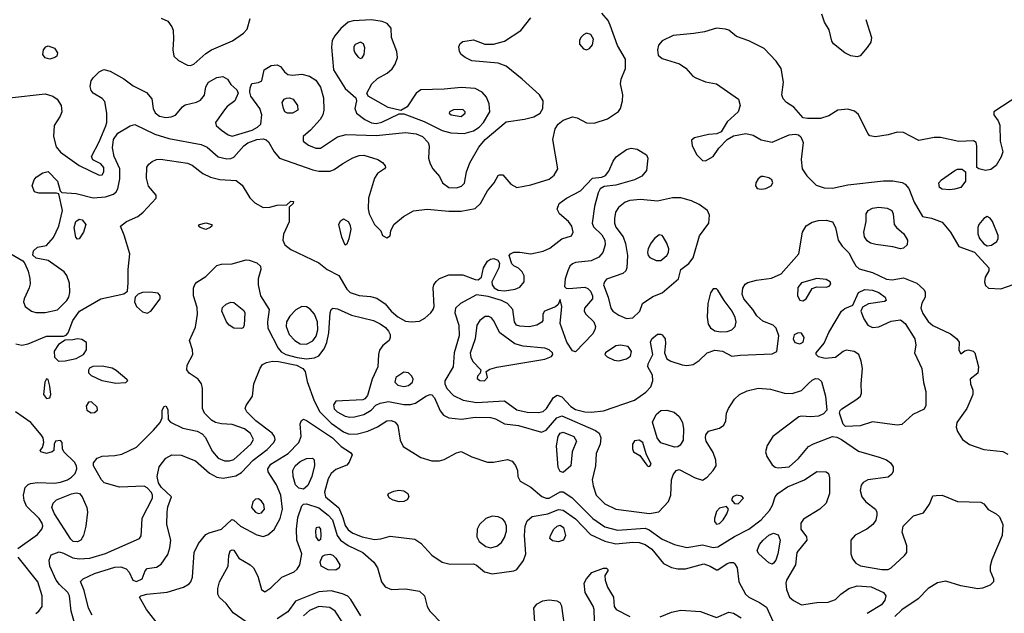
# Model space of a CAD drawing. Extents: x 1173029 to 1307123, y 522559 to 678521.
# Tile 431 of 623: x 1203581 to 1209947, y 612821 to 616660. Entities that reach past the tile are written whole.
import ezdxf

# ---------------------------------------------------------------- set-up
doc = ezdxf.new("R2010")
doc.units = 0

msp = doc.modelspace()

# ---------------------------------------------------------------- linework, layer by layer
at = {"layer": '0CON10XD'}
for points in [[(1203524, 615145), (1203601.2, 615101.2), (1203614.2, 615084.2), (1203635, 615033.3), (1203646.9, 614986.9), (1203647.5, 614952.5), (1203641.5, 614925), (1203608.8, 614855), (1203606.2, 614835), (1203616.7, 614805), (1203657.5, 614775), (1203685, 614767.1), (1203745, 614766.2), (1203825, 614784.6), (1203886.1, 614845), (1203898.7, 614865), (1203905.4, 614895), (1203903.1, 614955), (1203885.3, 615005.3), (1203868.5, 615028.5), (1203765, 615103.3), (1203687.7, 615117.7), (1203666.1, 615136.1), (1203670, 615165), (1203695, 615188.8), (1203755, 615198.6), (1203799, 615251), (1203834.7, 615325), (1203856.8, 615425), (1203833, 615533), (1203818.8, 615538.8), (1203705, 615538.8), (1203676.4, 615546.4), (1203662, 615585), (1203674.2, 615625), (1203688.3, 615641.7), (1203730.3, 615669.7), (1203765, 615678.6), (1203825, 615616), (1203842.5, 615552.5), (1203852.5, 615542.5), (1203945, 615535.4), (1204055, 615507.3), (1204135.2, 615514.8), (1204187.5, 615532.5), (1204204.1, 615545.9), (1204214.7, 615565.3), (1204228.9, 615631.1), (1204228.1, 615695), (1204191.5, 615775), (1204181.8, 615831.8), (1204187.3, 615885), (1204215, 615925.2), (1204295, 615972.7), (1204325, 615981.8), (1204455, 615920.3), (1204545, 615891.6), (1204755, 615853.8), (1204791.9, 615835), (1204863.6, 615773.6), (1204920.8, 615760.8), (1204945, 615761.3), (1204965, 615770), (1205030, 615845), (1205055, 615864.2), (1205115, 615885.2), (1205155, 615889.4), (1205173.8, 615883.8), (1205190.2, 615870.2), (1205225.5, 615805), (1205260.8, 615765), (1205475, 615688.7), (1205515, 615679.4), (1205588.7, 615681.3), (1205615, 615691.5), (1205669.7, 615730.3), (1205735, 615766.5), (1205775, 615781.5), (1205805, 615784.5), (1205895.9, 615755.9), (1205925.9, 615735.9), (1205943.3, 615715), (1205946.7, 615705), (1205940, 615695), (1205895, 615666), (1205874.7, 615635.3), (1205836.8, 615505), (1205834, 615436), (1205839.6, 615405), (1205874.6, 615334.6), (1205916.7, 615295), (1205926.7, 615265), (1205955, 615248.8), (1205975, 615262.5), (1205980, 615295), (1206000, 615335), (1206062.6, 615387.4), (1206127, 615423), (1206214.6, 615435.4), (1206355, 615421.3), (1206435, 615421.9), (1206525, 615438.9), (1206559.5, 615470.5), (1206605, 615552.9), (1206648, 615605), (1206675, 615652.5), (1206683.8, 615656.2), (1206705, 615656.7), (1206755.4, 615595.4), (1206795, 615574.5), (1206885, 615591.1), (1207005, 615627.8), (1207036.2, 615653.8), (1207060, 615695), (1207026.9, 615885), (1207043.3, 615955), (1207063.1, 615985), (1207095, 616009.1), (1207155, 616031.2), (1207185, 616025.4), (1207245, 615993.9), (1207295, 615990.7), (1207382.1, 616017.9), (1207453.3, 616066.7), (1207464.6, 616085.4), (1207478.9, 616135), (1207479.5, 616175), (1207465.5, 616245.5), (1207470.4, 616275), (1207497.8, 616345), (1207498.6, 616405), (1207445, 616494), (1207398.2, 616625), (1207385.7, 616655.7), (1207345, 616701.4)], [(1209050.6, 616660.6), (1209089.2, 616545), (1209084.2, 616515), (1209060.3, 616479.7), (1209015, 616426.7), (1208995, 616418.8), (1208955, 616426.2), (1208915, 616446), (1208843.4, 616503.4), (1208831.3, 616521.3), (1208814.1, 616594.1), (1208784.1, 616644.1), (1208766, 616695)], [(1204495, 616670.8), (1204539.4, 616649.4), (1204564.4, 616614.4), (1204572.1, 616592.1), (1204576.2, 616536.2), (1204570.4, 616465), (1204577.9, 616425), (1204607.1, 616395), (1204665, 616366.2), (1204685, 616363.8)], [(1204685, 616363.8), (1204706.7, 616373.3), (1204785, 616441.8), (1204820, 616465), (1204956.4, 616523.6), (1205027.6, 616572.4), (1205050.6, 616599.4), (1205071.5, 616668.5)], [(1206455, 615923.5), (1206515, 615940.2), (1206552.2, 615965), (1206579.4, 615995), (1206620, 616065), (1206616.6, 616116.6), (1206599.5, 616159.5), (1206571.2, 616191.2), (1206526.2, 616215), (1206435, 616220.8), (1206325, 616210), (1206175, 616205.6), (1206145, 616184.3), (1206085, 616095.6), (1206045, 616073.3), (1205963.1, 616093.1), (1205833.3, 616165), (1205826.2, 616185), (1205857.1, 616245), (1205895, 616278.8), (1205956.9, 616315), (1205988.8, 616341.2), (1206008.5, 616371.5), (1206023.3, 616415), (1206019.6, 616455), (1205985.5, 616545), (1205982.5, 616605), (1205956, 616635), (1205925, 616647.8), (1205855, 616659.2), (1205737.7, 616652.3), (1205705, 616644.6), (1205657.6, 616602.4), (1205617.8, 616555), (1205601.5, 616525), (1205597.6, 616482.4), (1205610.3, 616335), (1205685, 616214.3), (1205754, 616154), (1205758.8, 616135), (1205747.1, 616085), (1205758.1, 616055), (1205812.5, 616015), (1205855, 615993.3), (1205885, 615987.8), (1205922, 615998), (1206035, 616050.8), (1206065, 616051.4), (1206195, 616002.2), (1206312.5, 615942.5), (1206367.7, 615927.7), (1206455, 615923.5)], [(1206405, 615573.3), (1206436.4, 615583.6), (1206456.4, 615603.6), (1206470.6, 615675), (1206490.6, 615735), (1206549.2, 615835), (1206590.8, 615885), (1206725, 615999.1), (1206845, 616017.3), (1206905, 616032.5), (1206946.5, 616055), (1206963.8, 616085), (1206965.4, 616135), (1206942.5, 616175), (1206830.5, 616275), (1206725, 616358.8), (1206675, 616378.2), (1206504.6, 616394.6), (1206460, 616415), (1206435, 616433.8), (1206424, 616455), (1206420, 616485), (1206428.8, 616505), (1206445, 616519.2), (1206515, 616530.6), (1206587.3, 616502.7), (1206645, 616501.5), (1206715, 616521.5), (1206820.4, 616589.6), (1206885, 616672.5)], [(1207245, 616466), (1207265, 616474), (1207285, 616496.7), (1207291.5, 616535), (1207274, 616565), (1207245, 616573.1), (1207225, 616562.9), (1207208.6, 616545), (1207200.8, 616525), (1207200.8, 616500.8), (1207225, 616471.2), (1207245, 616466)], [(1210041.2, 616168.8), (1209878.8, 616065), (1209880, 616045), (1209906.8, 616006.8), (1209916.8, 615976.8), (1209920, 615875), (1209936.2, 615805), (1209925.9, 615774.1), (1209893.6, 615716.4), (1209859.5, 615690.5), (1209825, 615685.4), (1209782.5, 615695), (1209770, 615705), (1209769.2, 615845), (1209763.8, 615865), (1209747.3, 615877.3), (1209653.2, 615873.2), (1209535, 615897.5), (1209493, 615897), (1209395, 615878.1), (1209295, 615930), (1209255, 615933.6), (1209195, 615915.5), (1209115, 615902.5), (1209078.3, 615908.3), (1209064.1, 615924.1), (1209005, 616046.2), (1208977.4, 616067.4), (1208935, 616080.4), (1208870, 616075), (1208811.3, 616038.7), (1208758.3, 616021.7), (1208675, 616020.8), (1208646.1, 616026.1), (1208585, 616094), (1208538.8, 616125), (1208517.1, 616147.1), (1208509.2, 616175), (1208518.9, 616255), (1208503.1, 616345), (1208472, 616392), (1208395, 616473.3), (1208295, 616522.5), (1208215, 616552), (1208165, 616592), (1208145, 616598.8), (1208085, 616604.3), (1208008.8, 616581.2), (1207940.4, 616570.4), (1207805, 616558.2), (1207735, 616523.3), (1207710.4, 616495), (1207705.5, 616465), (1207709.7, 616429.7), (1207735, 616408.1), (1207846, 616375), (1207887.4, 616347.4), (1207933.3, 616295), (1207953.2, 616283.2), (1208015, 616258.6), (1208085, 616244.5), (1208228, 616145), (1208240, 616105), (1208225.8, 616065), (1208155, 615998.6), (1208116.2, 615935), (1208087.6, 615922.4), (1208035, 615917.8), (1207944.3, 615895.7), (1207925, 615880), (1207928, 615845), (1207958, 615785), (1207995, 615750), (1208015, 615748), (1208065, 615776.2), (1208100.4, 615829.6), (1208155, 615886), (1208195, 615908.9), (1208275, 615923.6), (1208323.3, 615913.3), (1208375, 615882), (1208445, 615867.5), (1208555, 615916), (1208595, 615920), (1208615.9, 615915.9), (1208632.3, 615902.3), (1208645.6, 615865), (1208634.3, 615755), (1208640, 615695), (1208669.9, 615649.9), (1208729.5, 615589.5), (1208782.5, 615572.5), (1208835, 615570.5), (1208935, 615592.2), (1209165, 615618.9), (1209225, 615618.5), (1209286.7, 615606.7), (1209306.2, 615596.2), (1209329.3, 615569.3), (1209365, 615478.8), (1209417, 615387), (1209475, 615376.7), (1209545, 615351.2), (1209598.1, 615285), (1209653.7, 615193.7), (1209755, 615155.9), (1209845.8, 615055), (1209847.5, 615035), (1209823.5, 614995), (1209818.2, 614965), (1209825, 614940.8), (1209845, 614924.4), (1209925, 614919.1), (1210010.2, 614949.8)], [(1205785, 616410), (1205795, 616413.8), (1205807.5, 616435), (1205811.7, 616478.3), (1205804.1, 616504.1), (1205785, 616513.8), (1205750.3, 616499.7), (1205742, 616485), (1205742, 616465), (1205746.7, 616445), (1205768.3, 616418.3), (1205785, 616410)], [(1203775, 616403.8), (1203745, 616412.5), (1203730.9, 616435), (1203735, 616466), (1203749.2, 616485), (1203765, 616491.9), (1203805.8, 616475), (1203825.7, 616445), (1203820, 616425), (1203808.6, 616415), (1203775, 616403.8)], [(1203513.9, 616153.9), (1203745, 616179.7), (1203795, 616166.1), (1203823.3, 616145), (1203848.5, 616105), (1203853.8, 616065), (1203842.9, 616035), (1203803.8, 615975), (1203799.6, 615905), (1203816.9, 615836.9), (1203844, 615804), (1203965, 615717.1), (1204095, 615653.8), (1204115, 615656.2), (1204125.5, 615675), (1204124.4, 615705), (1204105, 615727.1), (1204054.3, 615754.3), (1204046, 615775), (1204095, 615870), (1204137.4, 615972.6), (1204143.6, 615995), (1204143.6, 616056.4), (1204130.2, 616130.2), (1204115, 616150), (1204055, 616184.2), (1204042.7, 616202.7), (1204037, 616227), (1204042, 616265), (1204055, 616284.4), (1204095, 616322.7), (1204125, 616337.3), (1204165, 616326.9), (1204255, 616276.7), (1204315, 616232.9), (1204399.9, 616189.9), (1204435, 616148.8), (1204443.5, 616085), (1204457.7, 616057.7), (1204485, 616036.2), (1204525, 616027.7), (1204559.1, 616030.9), (1204587.8, 616042.2), (1204632.7, 616097.3), (1204651.1, 616108.9), (1204723.2, 616126.8), (1204750.3, 616139.7), (1204775, 616172.5), (1204784, 616225), (1204802, 616255), (1204855, 616286.7), (1204895, 616292.9), (1204924.4, 616274.4), (1204945, 616241.2), (1204985.7, 616205.7), (1204994, 616185), (1204971.9, 616135), (1204922.2, 616097.8), (1204905, 616077.5), (1204847.5, 615995), (1204851.4, 615975), (1204885, 615945.5), (1204929.2, 615915), (1204955, 615906.9), (1205083.6, 615946.4), (1205117.5, 615965), (1205139.2, 615985), (1205147.1, 616045), (1205134.1, 616085), (1205075.5, 616165), (1205068.8, 616191.2), (1205071.7, 616218.3), (1205081.7, 616248.3), (1205125, 616254.2), (1205146.2, 616265), (1205162, 616335), (1205207.4, 616362.6), (1205245, 616368.8), (1205266.8, 616356.8), (1205293.1, 616323.1), (1205315.3, 616305.3), (1205345, 616300.8), (1205405, 616307.1), (1205455, 616294.5), (1205495, 616269.4), (1205525.7, 616224.3), (1205544, 616155), (1205546.6, 616075), (1205540.4, 616045), (1205523.6, 616015), (1205460, 615945), (1205414.3, 615905), (1205414.2, 615875), (1205447.7, 615847.7), (1205495, 615828.5), (1205525, 615830), (1205635, 615902.9), (1205692.2, 615917.8), (1205885, 615910.2), (1206075, 615930.4), (1206145, 615920.7), (1206185, 615904.7), (1206222.7, 615865), (1206227.5, 615845), (1206223.8, 615765), (1206235, 615726.7), (1206251.4, 615695), (1206295.4, 615645.4), (1206315, 615604.3), (1206355, 615574.4), (1206405, 615573.3)], [(1205345, 616054.5), (1205311.2, 616055), (1205296, 616065), (1205285.8, 616085), (1205278.8, 616125), (1205291.2, 616145), (1205306.8, 616153.2), (1205325, 616155.6), (1205348.8, 616145), (1205376, 616105), (1205378, 616075), (1205345, 616054.5)], [(1206435, 616034.5), (1206461.4, 616055), (1206461.4, 616065), (1206445, 616078.2), (1206385, 616076.2), (1206360, 616065), (1206358, 616055), (1206370, 616045), (1206435, 616034.5)], [(1203555, 614563.3), (1203595, 614555.4), (1203635, 614562.9), (1203755, 614613.3), (1203865, 614612.5), (1203880.7, 614619.3), (1203894.3, 614635.7), (1203924.6, 614715), (1203967.1, 614775), (1204105.3, 614854.7), (1204255, 614886.2), (1204276.7, 614905), (1204281.2, 614958.8), (1204281.1, 615045), (1204293.8, 615145), (1204257.2, 615267.2), (1204232.5, 615325), (1204272, 615355), (1204345, 615387.5), (1204378.6, 615415), (1204463.8, 615505), (1204463.8, 615525), (1204413.7, 615583.7), (1204400.6, 615635), (1204403.3, 615706.7), (1204415, 615726.2), (1204437.6, 615742.4), (1204464.5, 615755.5), (1204491.7, 615758.3), (1204665, 615732.3), (1204695, 615719.6), (1204765.2, 615665.2), (1204815, 615641.8), (1204875, 615626), (1204979.5, 615619.5), (1205020.2, 615590.2), (1205067.9, 615507.9), (1205100.6, 615475), (1205155, 615445.5), (1205197.3, 615447.3), (1205245, 615460), (1205307.5, 615462.5), (1205333, 615487), (1205350, 615485), (1205348.3, 615471.7), (1205322.5, 615447.5), (1205323, 615353), (1205287.3, 615272.7), (1205282.9, 615235), (1205296, 615205), (1205334.5, 615174.5), (1205515, 615088.6), (1205569.2, 615045), (1205645, 615006.7), (1205695, 614918), (1205718, 614895), (1205775, 614876.5), (1205849.4, 614869.4), (1205888.9, 614858.9), (1205943.4, 614823.4), (1205983.2, 614775), (1206025, 614738.9), (1206075, 614710), (1206114, 614706), (1206165, 614711.2), (1206199.5, 614730.5), (1206239.2, 614765), (1206254.2, 614785), (1206260, 614805), (1206254.3, 614925), (1206258.6, 614945), (1206272.6, 614967.4), (1206294.1, 614985.9), (1206355, 615009.2), (1206445, 615010.4), (1206525, 614978.8), (1206545, 614976.7), (1206565.9, 614994.1), (1206580, 615055), (1206605, 615098), (1206625, 615112), (1206646.1, 615116.1), (1206672.5, 615105), (1206683.3, 615085), (1206678.8, 615055), (1206633.8, 614965), (1206635.9, 614945.9), (1206648.8, 614925), (1206675, 614910), (1206715, 614907.5), (1206785, 614917.7), (1206815, 614930.9), (1206842.2, 614965), (1206843.4, 615003.4), (1206829.3, 615029.3), (1206805, 615053.8), (1206775, 615067.5), (1206761.7, 615081.7), (1206746.2, 615135), (1206755, 615146.2), (1206775, 615155.6), (1206815, 615157.5), (1206885, 615146.2), (1206965, 615162.7), (1207008.5, 615181.5), (1207085, 615241.9), (1207148.3, 615261.7), (1207158.8, 615285), (1207150, 615325), (1207130, 615355), (1207071.4, 615405), (1207055.7, 615435), (1207068.3, 615471.7), (1207116.7, 615506.7), (1207206, 615554), (1207285, 615636), (1207345, 615641.2), (1207367.9, 615652.1), (1207390.3, 615679.7), (1207417.1, 615745), (1207437.2, 615772.8), (1207505, 615821.1), (1207535, 615829.5), (1207572.8, 615822.8), (1207633.8, 615785), (1207642, 615765), (1207634.4, 615685.6), (1207602.6, 615647.4), (1207556.6, 615623.4), (1207435, 615588.8), (1207358.8, 615581.2), (1207334.4, 615565.6), (1207320.7, 615539.3), (1207298.1, 615451.9), (1207281.4, 615345), (1207290.9, 615320.9), (1207345, 615267.8), (1207364.6, 615235), (1207365.4, 615205), (1207350, 615155), (1207324.3, 615125), (1207275, 615099.5), (1207175, 615089.7), (1207155, 615082)], [(1209595, 615560), (1209544.1, 615564.1), (1209527.5, 615575), (1209523.3, 615605), (1209540, 615625), (1209627.5, 615685), (1209645, 615693.3), (1209675, 615693.3), (1209696.2, 615675), (1209696, 615615), (1209666.7, 615575), (1209625, 615564.2), (1209595, 615560)], [(1208375, 615564.4), (1208405, 615569.2), (1208440, 615585), (1208451.2, 615605), (1208443.8, 615625), (1208425, 615637.1), (1208386.8, 615646.8), (1208375, 615645.6), (1208355, 615631.4), (1208339.4, 615605), (1208338.6, 615585), (1208349.1, 615569.1), (1208375, 615564.4)], [(1207505, 614727.5), (1207545, 614732), (1207590, 614775), (1207607.5, 614825), (1207675, 614870.8), (1207735, 614892.7), (1207840, 614985), (1207856.2, 615045), (1207906.9, 615083.1), (1207935, 615120), (1207977.1, 615262.9), (1208035.7, 615345), (1208040, 615395), (1208028.8, 615425), (1207974.6, 615464.6), (1207925, 615488.9), (1207855, 615507.5), (1207802.1, 615507.9), (1207705, 615486.8), (1207595, 615498), (1207525, 615491.5), (1207495, 615479.1), (1207451.5, 615445), (1207433.8, 615415), (1207426.7, 615373.3), (1207426, 615345), (1207435, 615318.6), (1207482.5, 615255), (1207497.6, 615212.4), (1207511.2, 615135), (1207505.7, 615055.7), (1207498.8, 615035), (1207480.8, 615019.2), (1207375, 614981.9), (1207361.5, 614965), (1207356.4, 614945), (1207385.6, 614865), (1207402.5, 614795), (1207415.8, 614775), (1207455, 614748.6), (1207505, 614727.5)], [(1209275, 615178.2), (1209225, 615191.9), (1209115.8, 615205.8), (1209082, 615215), (1209059.5, 615229.5), (1209043.1, 615255), (1209039.4, 615285), (1209052.9, 615355), (1209054.4, 615405), (1209067.1, 615425), (1209095, 615440.4), (1209135, 615446.6), (1209190.5, 615440.5), (1209218.9, 615425), (1209229.1, 615405), (1209235.5, 615335), (1209250, 615315), (1209297.5, 615275), (1209321.5, 615235), (1209318.2, 615205), (1209295, 615181.8), (1209275, 615178.2)], [(1203955, 615240), (1203943.8, 615253.8), (1203933.5, 615315), (1203944.6, 615355), (1203965, 615370.5), (1203985.7, 615365), (1204008.1, 615335), (1203993.9, 615286.1), (1203965, 615242), (1203955, 615240)], [(1205685, 615202.5), (1205662.8, 615252.8), (1205643.1, 615335), (1205655, 615360), (1205675, 615371.4), (1205705, 615354.2), (1205715.5, 615335), (1205720.9, 615305), (1205708.3, 615241.7), (1205695, 615207.5), (1205685, 615202.5)], [(1207155, 615082), (1207137.3, 615065), (1207124, 615035), (1207107.3, 614985), (1207104.2, 614934.2), (1207114, 614924), (1207130.6, 614920.6), (1207235, 614929.6), (1207255, 614921.5), (1207271.3, 614905), (1207284.7, 614875), (1207283.7, 614855), (1207233.1, 614795), (1207229.6, 614775), (1207241.5, 614755), (1207293.8, 614705), (1207303.8, 614675), (1207300.4, 614655), (1207285, 614626.9), (1207175, 614511.9), (1207155, 614518.5), (1207118.8, 614575), (1207075.5, 614695), (1207085.7, 614805), (1207075, 614850), (1207061.2, 614818.8), (1207045, 614803.3), (1206973.3, 614775), (1206963.8, 614755), (1206963.3, 614715), (1206955.6, 614704.4), (1206925, 614683.5), (1206875, 614672.9), (1206815, 614677.1), (1206793.3, 614685), (1206779.1, 614705), (1206770, 614785), (1206735, 614823.6), (1206695, 614843.8), (1206609.1, 614869.1), (1206535, 614880), (1206430, 614825), (1206398.6, 614795), (1206394.4, 614765), (1206419.2, 614685), (1206422.3, 614615), (1206389.7, 614505), (1206382.7, 614415), (1206328.5, 614325), (1206329.6, 614305), (1206343.3, 614275), (1206385, 614230.4), (1206448.8, 614198.8), (1206535, 614185.2), (1206714.7, 614194.7), (1206795, 614137.8), (1206862.6, 614122.6), (1206935, 614118.7), (1206965, 614126.2), (1206987.1, 614145), (1207032.9, 614217.1), (1207055, 614231.4), (1207085, 614220.5), (1207145, 614158.4), (1207175, 614140), (1207235, 614124.8), (1207275, 614121.2), (1207355, 614129.4), (1207555, 614199.3), (1207629.4, 614250.6), (1207660.4, 614285), (1207675.4, 614325), (1207671.5, 614361.5), (1207641.4, 614415), (1207644.4, 614435), (1207674.3, 614495), (1207659.4, 614575), (1207668.1, 614595), (1207705, 614625.4), (1207725, 614627.3), (1207735, 614621.5), (1207753.8, 614595), (1207757.3, 614565), (1207749.3, 614505), (1207765.8, 614465.8), (1207791.2, 614451.2), (1207865, 614428.4), (1207895, 614423.9), (1207935, 614431.1), (1207974.8, 614455.2), (1208026, 614505), (1208075, 614523.2), (1208125, 614516.2), (1208185, 614482.9), (1208238.9, 614491.1), (1208445, 614500), (1208476.7, 614515), (1208490, 614615), (1208472.5, 614665), (1208452.5, 614685), (1208385, 614710.8), (1208346.9, 614745), (1208321.8, 614785), (1208262.9, 614855), (1208252.9, 614885), (1208256.3, 614923.7), (1208270.7, 614949.3), (1208289.4, 614960.6), (1208344.7, 614975.3), (1208441.5, 614988.5), (1208503.9, 615016.1), (1208618.1, 615145), (1208642.9, 615285), (1208665, 615325.8), (1208705, 615349.5), (1208745, 615360.9), (1208795, 615363.6), (1208835, 615352.9), (1208855.6, 615315), (1208872.5, 615235), (1208898.9, 615195), (1208941.9, 615151.9), (1208968.8, 615098.8), (1208987.1, 615067.1), (1209009.3, 615049.3), (1209095, 615025.2), (1209185, 614982.4), (1209222.7, 614977.3), (1209295, 614990), (1209381.2, 614955), (1209426.7, 614915), (1209435, 614900), (1209436, 614865), (1209413.8, 614826.2), (1209407.9, 614795), (1209419.1, 614759.1), (1209455, 614707.8), (1209485, 614683.1), (1209598.5, 614628.5), (1209637.9, 614597.9), (1209654.2, 614575), (1209652.3, 614522.3), (1209665, 614500), (1209692.3, 614517.7), (1209715, 614524.2), (1209745, 614517.1), (1209756.9, 614505), (1209779.4, 614415), (1209776.2, 614375), (1209726.7, 614335), (1209727.5, 614305), (1209743.2, 614263.2), (1209743.3, 614235), (1209704.1, 614145.9), (1209640, 614055), (1209634.5, 614025), (1209644.2, 613995.8), (1209676.7, 613945), (1209722.4, 613912.4), (1209815, 613881.1), (1209936.8, 613866.8), (1209969.2, 613849.2)], [(1209835, 615197.9), (1209865, 615201.2), (1209897.5, 615225), (1209907.3, 615245), (1209907.3, 615265), (1209870.2, 615355), (1209855, 615376.8), (1209835, 615386.8), (1209815, 615374.6), (1209782, 615335), (1209776, 615315), (1209776.6, 615275), (1209786.6, 615245), (1209815, 615210), (1209835, 615197.9)], [(1204785, 615303.8), (1204747.5, 615315), (1204737.5, 615325), (1204743.3, 615335), (1204785, 615345.6), (1204822.5, 615335), (1204822.5, 615325), (1204812.5, 615315), (1204785, 615303.8)], [(1207695, 615102.3), (1207725, 615102.5), (1207765.4, 615135), (1207775.5, 615155), (1207777.4, 615177.4), (1207765.8, 615215), (1207742, 615255), (1207735, 615263.8), (1207715, 615268.8), (1207685, 615244), (1207663.8, 615216.2), (1207645, 615181.2), (1207639.1, 615155), (1207643.5, 615135), (1207655, 615121.5), (1207695, 615102.3)], [(1204865, 613824.5), (1204905, 613807.9), (1204937, 613807), (1204965, 613815.3), (1205076, 613914), (1205093.1, 613945), (1205073.4, 613983.4), (1205035, 614013.5), (1204955, 614042.3), (1204885.6, 614045.6), (1204845.7, 614055.7), (1204820.9, 614070.9), (1204776.2, 614115), (1204762.5, 614145), (1204762.5, 614275), (1204755.7, 614305), (1204734.3, 614335), (1204675.8, 614375), (1204661.1, 614395), (1204662.9, 614425), (1204700.6, 614495), (1204698.9, 614525), (1204679.1, 614585), (1204717.5, 614672.5), (1204731.2, 614755), (1204729, 614799), (1204705.4, 614875), (1204705.5, 614924.5), (1204712.6, 614947.4), (1204725, 614962), (1204785, 614999.5), (1204855, 615070), (1204885, 615079.5), (1204955, 615081.5), (1205005.7, 615095.7), (1205045, 615107.5), (1205065, 615105.6), (1205115, 615087.8), (1205137.1, 615065), (1205140.6, 615045), (1205122.5, 614985), (1205122.1, 614945), (1205138.5, 614875), (1205194.7, 614785), (1205182.1, 614705), (1205185.7, 614665), (1205251.1, 614535), (1205272, 614512), (1205302.1, 614495), (1205375, 614475.6), (1205435, 614467.6), (1205487.3, 614472.7), (1205515, 614486.9), (1205549.4, 614530.6), (1205567.5, 614572.5), (1205579.8, 614635), (1205588.1, 614765), (1205594.7, 614785), (1205605, 614793.6), (1205635, 614790.8), (1205725, 614750), (1205868.8, 614715), (1205912, 614692), (1205945, 614668.6), (1205965.6, 614645), (1205975.5, 614625), (1205976.9, 614605), (1205969.2, 614585), (1205928.1, 614551.9), (1205908, 614522), (1205901.1, 614495), (1205896.7, 614415), (1205860.4, 614335), (1205829.5, 614230.5), (1205812.5, 614207.5), (1205798.6, 614201.4), (1205625, 614193.8), (1205610.3, 614169.7), (1205615, 614143.1), (1205634.4, 614125), (1205685, 614096), (1205715, 614089.3), (1205745, 614090.8), (1205805, 614106.4), (1205852.5, 614135), (1205883.5, 614166.5), (1205910.4, 614179.6), (1205965, 614190), (1206065, 614171.2), (1206108.4, 614171.6), (1206138.9, 614181.1), (1206205.8, 614225), (1206235, 614235.4), (1206245, 614233.5), (1206262.9, 614215), (1206299.8, 614129.8), (1206321.4, 614101.4), (1206356.1, 614086.1), (1206436.4, 614076.4), (1206525, 614090.4), (1206625, 614087.6), (1206658.1, 614078.1), (1206715.3, 614045.3), (1206805, 614034.7), (1206955, 613992.7), (1206985, 614004.6), (1207054.1, 614085), (1207085, 614098.4), (1207303.4, 614003.4), (1207327.1, 613985), (1207337.8, 613955), (1207333.5, 613915), (1207308.6, 613855), (1207304.4, 613775), (1207282.5, 613685), (1207287.5, 613645), (1207308.6, 613585), (1207365, 613528.1), (1207435, 613495.6), (1207653.6, 613466.4), (1207712.1, 613477.9), (1207775.2, 613544.8), (1207791.4, 613585), (1207795.4, 613685), (1207805, 613716), (1207825, 613744), (1207845, 613750), (1207947.1, 613697.1), (1207995, 613682.9), (1208025, 613700.8), (1208065.4, 613745), (1208083.6, 613775), (1208082.2, 613812.2), (1208065, 613861.2), (1208018.6, 613935), (1208014.2, 613955), (1208018, 613975), (1208035, 613998.8), (1208105, 614018.6), (1208132.4, 614037.6), (1208145.7, 614065), (1208150, 614115), (1208162.5, 614145), (1208202.9, 614205), (1208234.3, 614235), (1208285, 614260), (1208355, 614277.8), (1208435, 614270), (1208524.6, 614244.6), (1208575, 614243.5), (1208635, 614260.9), (1208679.6, 614305), (1208705, 614329.6), (1208725, 614340), (1208745, 614337.3), (1208765, 614319.4), (1208791.4, 614225), (1208798.6, 614135), (1208778.7, 614111.3), (1208745, 614096.4), (1208695, 614092.1), (1208635, 614096.7), (1208618.3, 614091.7), (1208450.6, 613965), (1208414, 613906), (1208403.8, 613865), (1208411.8, 613835), (1208445, 613780.8), (1208465, 613766.9), (1208485, 613761.8), (1208555, 613768.5), (1208617.2, 613822.8), (1208679.9, 613900.1), (1208712.1, 613917.9), (1208835, 613964.3), (1208865, 613960), (1208895, 613944), (1209005, 613870), (1209138.7, 613831.3), (1209185, 613813.9), (1209211.2, 613795), (1209227.4, 613767.4), (1209228.8, 613741.2), (1209219.9, 613720.1), (1209195, 613700.5), (1209065, 613684.4), (1209033.6, 613666.4), (1209020.3, 613649.7), (1209015.7, 613614.3), (1209025.5, 613575), (1209051.7, 613541.7), (1209114, 613495), (1209122.5, 613475), (1209122.5, 613455), (1209116.6, 613423.4), (1209096, 613395), (1209057.5, 613365), (1208983.1, 613326.9), (1208954.4, 613295), (1208954.4, 613205), (1208965, 613173.8), (1208985.8, 613145), (1209018, 613128), (1209155, 613103.4), (1209195, 613103.9), (1209215.7, 613114.3), (1209301.4, 613195), (1209315.6, 613215), (1209316.8, 613256.8), (1209286.2, 613345), (1209293.8, 613385), (1209359.5, 613450.5), (1209425, 613470), (1209464, 613526), (1209485, 613580), (1209506.4, 613583.6), (1209545, 613584), (1209645, 613543.3), (1209795, 613540.8), (1209815, 613530), (1209841.7, 613491.7), (1209894.6, 613464.6), (1209915.4, 613445.4), (1209937.8, 613395), (1209932.9, 613325), (1209865.9, 613165.9), (1209854.3, 613125), (1209855.7, 613095.7), (1209876.7, 613045), (1209877.5, 613025), (1209855.9, 613004.1), (1209805, 612984.2), (1209775, 612980), (1209665, 612998.8), (1209568.3, 613028.3), (1209515, 613018.2), (1209455, 612981.5), (1209389.5, 612915), (1209285, 612843.1), (1209238.5, 612801.5)], [(1208645, 614842.1), (1208664.7, 614855.3), (1208705, 614921.4), (1208735, 614932.9), (1208795, 614930.8), (1208813.9, 614936.1), (1208825, 614950), (1208821.2, 614965), (1208795, 614980), (1208735, 614986.9), (1208635, 614959.2), (1208612.2, 614927.8), (1208609.2, 614875), (1208625, 614845.6), (1208645, 614842.1)], [(1208115, 614641.6), (1208155, 614644.1), (1208185.2, 614654.8), (1208206.2, 614675), (1208212.8, 614705), (1208205.9, 614735), (1208187.3, 614775), (1208134.7, 614845), (1208095, 614911.4), (1208085, 614918.9), (1208065, 614918.6), (1208047.5, 614892.5), (1208030, 614825), (1208026.2, 614736.2), (1208031.9, 614691.9), (1208046.2, 614666.2), (1208075, 614648.2), (1208115, 614641.6)], [(1208919.3, 614029.3), (1208904.1, 614044.1), (1208881.2, 614115), (1208885, 614132.5), (1208895.6, 614144.4), (1208994.2, 614205), (1209016, 614225), (1209024.2, 614245), (1209021.1, 614305), (1209029.5, 614405), (1209022, 614452), (1209006.9, 614495), (1208976.7, 614515), (1208925, 614522.9), (1208905, 614514.2), (1208855, 614474.5), (1208788, 614468), (1208745, 614480.5), (1208730, 614495), (1208730, 614505), (1208781.9, 614568.1), (1208812.4, 614637.6), (1208894.6, 614775), (1208915, 614792.9), (1208966.7, 614813.3), (1209005, 614895.6), (1209045, 614914.5), (1209095, 614911.2), (1209135, 614895.4), (1209177.5, 614865), (1209183.8, 614845), (1209173, 614837), (1209068.1, 614821.9), (1209030.2, 614799.8), (1209020, 614775), (1209037.5, 614725), (1209065, 614684.4), (1209095, 614670.4), (1209135, 614672.9), (1209215, 614710.8), (1209275, 614719.5), (1209305, 614695.6), (1209368.6, 614595), (1209375.8, 614555.8), (1209366, 614505), (1209413.5, 614405), (1209424.5, 614314.5), (1209439.4, 614255), (1209440, 614165), (1209427.9, 614142.1), (1209355, 614107.1), (1209285, 614042.1), (1209255, 614038.5), (1209095, 614059.6), (1209015, 614034.4), (1208919.3, 614029.3)], [(1204405, 614761.4), (1204428, 614775), (1204488.8, 614855), (1204488.8, 614875), (1204475, 614891.2), (1204425, 614898.6), (1204374.2, 614895.8), (1204347.5, 614885), (1204327.5, 614865), (1204323.3, 614835), (1204336.7, 614805), (1204375, 614770), (1204405, 614761.4)], [(1205015, 614663.3), (1204964.4, 614664.4), (1204935, 614684), (1204918, 614705), (1204887.5, 614775), (1204891.7, 614798.3), (1204915, 614821.2), (1204945, 614834), (1204965, 614832), (1205029.7, 614779.7), (1205035.8, 614765), (1205031.2, 614685), (1205025, 614667.5), (1205015, 614663.3)], [(1205435, 614562.5), (1205475, 614582.9), (1205497.7, 614612.3), (1205508.2, 614655), (1205507.1, 614705), (1205485.9, 614755.9), (1205457.9, 614787.9), (1205435, 614803.1), (1205405, 614805.7), (1205365.4, 614784.6), (1205326.5, 614743.5), (1205304.7, 614705), (1205302.8, 614675), (1205322.3, 614625), (1205360, 614585), (1205395, 614564.6), (1205435, 614562.5)], [(1206585, 614324), (1206605.8, 614345), (1206597.5, 614385), (1206619.7, 614400.3), (1206666.1, 614413.9), (1206975, 614463.6), (1207018.8, 614481.2), (1207027.1, 614495), (1207025.6, 614505), (1207005, 614524.4), (1206975, 614536.2), (1206835, 614548.9), (1206783, 614563), (1206684.4, 614634.4), (1206645, 614714.4), (1206631.2, 614731.2), (1206615, 614740.4), (1206590.5, 614739.5), (1206555.6, 614715), (1206536.4, 614685), (1206524.7, 614595), (1206492.9, 614502.9), (1206496.8, 614476.8), (1206509.5, 614449.5), (1206562.5, 614395), (1206557.5, 614375), (1206540, 614355), (1206539.3, 614339.3), (1206555, 614326.7), (1206585, 614324)], [(1203832.2, 614452.2), (1203875, 614453.2), (1203945, 614469.5), (1203992.7, 614495), (1204011.9, 614525), (1204012.5, 614572.5), (1203981.7, 614591.7), (1203955, 614596), (1203925, 614588.8), (1203875, 614587.5), (1203830.7, 614559.3), (1203803.8, 614516.2), (1203806.5, 614476.5), (1203832.2, 614452.2)], [(1208625, 614563.6), (1208646.2, 614575), (1208652.7, 614605), (1208635, 614632.9), (1208615, 614634.3), (1208588.8, 614621.2), (1208581.2, 614595), (1208593.4, 614573.4), (1208625, 614563.6)], [(1207455, 614453.6), (1207505, 614467.3), (1207529.5, 614485), (1207536.2, 614515), (1207515, 614547.1), (1207464.5, 614554.5), (1207435, 614550), (1207367.5, 614505), (1207364.2, 614495), (1207378.9, 614478.9), (1207425, 614457.3), (1207455, 614453.6)], [(1204048.3, 612808.3), (1204025.3, 612855), (1203997.8, 612967.8), (1203973.8, 613026.2), (1203990.8, 613045), (1204065, 613078.6), (1204195, 613118.4), (1204235, 613121.2), (1204269, 613109), (1204287.7, 613087.7), (1204312.1, 613035), (1204335, 613026.2), (1204372.5, 613045), (1204392, 613095), (1204405, 613110), (1204465, 613120), (1204495, 613138.6), (1204538.2, 613201.8), (1204551.6, 613245), (1204557.6, 613295), (1204533.1, 613395), (1204533.9, 613475), (1204539.5, 613510.5), (1204562.5, 613575), (1204495, 613636.1), (1204477.6, 613665), (1204468.6, 613705), (1204482.2, 613767.8), (1204524.7, 613825.3), (1204565, 613845.4), (1204625, 613844), (1204717.5, 613807.5), (1204807.5, 613727.5), (1204855, 613700.8), (1204895.9, 613695.9), (1204979, 613711), (1205015, 613731.2), (1205089.2, 613810.8), (1205179.7, 613880.3), (1205223.8, 613925), (1205232.9, 613945), (1205228.2, 613965), (1205212.5, 613985), (1205108.2, 614065), (1205048.9, 614125), (1205039.2, 614145), (1205044.6, 614165), (1205085.5, 614225), (1205093.5, 614305), (1205134.7, 614405.3), (1205150.8, 614429.2), (1205176.2, 614443.8), (1205215, 614451.7), (1205255, 614449.9), (1205370, 614425), (1205411.8, 614405), (1205426.2, 614385), (1205439.1, 614319.1), (1205485, 614194.4), (1205520.7, 614125), (1205595, 614051.1), (1205675, 613994.3), (1205710.3, 613979.7), (1205765, 613981), (1205832.1, 613997.9), (1205893.5, 614026.5), (1205954.3, 614065), (1205985, 614067.5), (1206007.3, 614057.3), (1206025.4, 614035), (1206040.1, 613940.1), (1206060.5, 613900.5), (1206175, 613828.6), (1206245, 613806.9), (1206295, 613808.1), (1206326.2, 613815), (1206405, 613858.9), (1206435, 613866.5), (1206503.7, 613833.7), (1206605, 613798.2), (1206645, 613799.1), (1206735.4, 613815.4), (1206764.5, 613804.5), (1206787.4, 613777.4), (1206798.6, 613745), (1206801.9, 613705), (1206817.1, 613675), (1206885, 613636.6), (1206957.4, 613577.4), (1206985, 613565.3), (1207005, 613565.8), (1207075, 613607.3), (1207095, 613606.5), (1207150.5, 613570.5), (1207286.8, 613435), (1207365, 613380), (1207445, 613357.7), (1207625, 613371.2), (1207650.4, 613360.4), (1207735, 613300), (1207815, 613265.4), (1207895, 613247.3), (1207995, 613264.2), (1208065, 613247.6), (1208095, 613250), (1208201.9, 613318.1), (1208295, 613364.2), (1208374.1, 613425.9), (1208429.2, 613485), (1208448.9, 613521.1), (1208465.5, 613575), (1208483.5, 613595), (1208545, 613638.2), (1208655, 613683.8), (1208735, 613737.1), (1208795.9, 613735.9), (1208810, 613725), (1208817.5, 613697.5), (1208817.3, 613595), (1208796.1, 613533.9), (1208754.6, 613495.4), (1208649.1, 613430.9), (1208631.8, 613405), (1208632, 613365), (1208667.1, 613315), (1208670, 613295), (1208605.6, 613215), (1208596.5, 613135), (1208538.8, 613035), (1208534.2, 613015), (1208538.8, 612975), (1208558.5, 612925), (1208583, 612903), (1208635, 612876.5), (1208735, 612890), (1208807.5, 612892.5), (1208855, 612910), (1208890, 612945), (1208941.2, 612981.2), (1208995, 612998.9), (1209085, 612993.1), (1209165.6, 612955), (1209180, 612935), (1209174.3, 612905), (1209152.5, 612875), (1209059.2, 612820.8)], [(1204202.7, 614307.3), (1204115, 614323.5), (1204045, 614355.8), (1204028.1, 614375), (1204026.9, 614395), (1204035, 614409.4), (1204055, 614418.8), (1204115, 614421.8), (1204178.3, 614408.3), (1204204.3, 614394.3), (1204272.5, 614335), (1204277.5, 614325), (1204265, 614311.2), (1204202.7, 614307.3)], [(1203755, 614210), (1203775, 614214.2), (1203781.9, 614235), (1203775, 614290), (1203765, 614332.5), (1203755, 614337.5), (1203744.3, 614315), (1203734.4, 614235), (1203755, 614210)], [(1206065, 614288.7), (1206095, 614294), (1206121.1, 614315), (1206125.6, 614335), (1206116.9, 614355), (1206095, 614375.6), (1206065, 614381.1), (1206011.9, 614345), (1206005.6, 614315), (1206025, 614296.7), (1206065, 614288.7)], [(1203940.4, 612745), (1203913.2, 612835), (1203903.2, 612935), (1203891.4, 612955), (1203837.1, 613007.1), (1203817.4, 613035), (1203774.7, 613125), (1203770.9, 613165), (1203785, 613200), (1203835, 613217.8), (1203865, 613210.5), (1203925, 613180.3), (1203965, 613172.5), (1204035, 613177.1), (1204135, 613207.8), (1204355.6, 613304.4), (1204366.9, 613323.1), (1204367.3, 613355), (1204372.7, 613437.3), (1204439.8, 613565), (1204440, 613585), (1204432.3, 613602.3), (1204405, 613633.5), (1204385, 613642.2), (1204225, 613636.5), (1204126.2, 613665), (1204109.2, 613685), (1204058.8, 613775), (1204058.8, 613795), (1204082.5, 613825), (1204115, 613838), (1204195, 613840.8), (1204240.7, 613849.3), (1204335, 613896.2), (1204446.6, 614005), (1204488.1, 614055), (1204502, 614085), (1204502, 614135), (1204515, 614157.5), (1204525, 614162.5), (1204538.3, 614138.3), (1204541.2, 614075), (1204555, 614058), (1204635, 614017.5), (1204728, 613998), (1204761.3, 613981.3), (1204780.2, 613960.2), (1204828.2, 613868.2), (1204865, 613824.5)], [(1204042.7, 614117.3), (1204065, 614120.6), (1204084, 614135), (1204082, 614155), (1204045, 614188), (1204025, 614186.2), (1204009.7, 614160.3), (1204014.4, 614135), (1204042.7, 614117.3)], [(1203568.9, 613241.1), (1203695, 613330.9), (1203723.8, 613365), (1203730, 613385), (1203725.3, 613405), (1203705.9, 613435), (1203624.8, 613514.8), (1203610.2, 613550.2), (1203605.3, 613585), (1203616.2, 613633.8), (1203635, 613654.4), (1203649.6, 613660.4), (1203695, 613666.6), (1203806.7, 613663.3), (1203845, 613668.6), (1203889.4, 613685), (1203915, 613700.4), (1203939.2, 613725), (1203950.3, 613755), (1203948.4, 613775), (1203935, 613797.5), (1203865.7, 613865), (1203858, 613885), (1203856, 613925), (1203845, 613938), (1203813.3, 613935), (1203803.8, 613915), (1203801.2, 613875), (1203791.2, 613865), (1203755, 613854.6), (1203716.7, 613865), (1203713.8, 613875), (1203727.5, 613892.5), (1203736.9, 613925), (1203731.5, 613955), (1203720.5, 613975), (1203652.5, 614055), (1203554.1, 614125)], [(1204485, 612738.6), (1204401.1, 612845), (1204356.2, 612925), (1204363.8, 612935), (1204402.5, 612945), (1204533.2, 612956.8), (1204639.1, 612990.9), (1204677.4, 613012.6), (1204687.8, 613025), (1204697.5, 613055), (1204709.1, 613215), (1204737.3, 613272.7), (1204785, 613330), (1204805, 613341.9), (1204885, 613366.2), (1204951.7, 613428.3), (1204965, 613424.2), (1205009.4, 613385), (1205115, 613327.6), (1205155, 613316.8), (1205185, 613328.9), (1205226.1, 613363.9), (1205265.9, 613435), (1205278.9, 613495), (1205269.4, 613585), (1205241.7, 613651.7), (1205187.5, 613735), (1205184.5, 613755), (1205205.5, 613785), (1205316.5, 613853.5), (1205386.1, 613925), (1205401.1, 613965), (1205394.6, 614045.4), (1205402.4, 614067.6), (1205415, 614075.8), (1205435, 614068.6), (1205602.7, 613955), (1205660.2, 613900.2), (1205720.2, 613860.2), (1205730.8, 613845), (1205711.3, 613798.7), (1205695, 613779.2), (1205625, 613751.5), (1205593.9, 613726.1), (1205575, 613690.8), (1205550.7, 613605), (1205558, 613575), (1205643.5, 613503.5), (1205670.1, 613439.9), (1205685, 613389.5), (1205705, 613360.3), (1205735, 613340), (1205794.3, 613315), (1205875, 613297.3), (1205915, 613302.1), (1205975, 613320.5), (1206135, 613300), (1206175, 613274.4), (1206245, 613196.5), (1206312.1, 613152.1), (1206365, 613138.5), (1206515, 613141.2), (1206535, 613131.5), (1206585, 613088.9), (1206635, 613077.3), (1206775, 613095.8), (1206795, 613104), (1206838, 613162), (1206854.2, 613205), (1206843.9, 613325), (1206849.8, 613385), (1206860.9, 613419.1), (1206895, 613446.6), (1206995.7, 613465), (1207065, 613492.4), (1207095, 613488.8), (1207175, 613431.6), (1207270.8, 613330.8), (1207365, 613286.9), (1207435, 613271), (1207545, 613282), (1207585, 613278.1), (1207625, 613265.8), (1207668.7, 613235), (1207744, 613144), (1207795, 613117.9), (1207835, 613109.6), (1207885, 613109.2), (1208005, 613141.2), (1208045.9, 613125.9), (1208085, 613101.2), (1208095, 613101.2), (1208155, 613143.3), (1208175, 613150.6), (1208195, 613148.6), (1208205, 613142), (1208219.1, 613115), (1208230.9, 613025), (1208273.6, 612945), (1208295.7, 612925), (1208365, 612891.8), (1208409.9, 612859.9), (1208453.3, 612765)], [(1207815, 613894.5), (1207725, 613922.9), (1207702.2, 613955), (1207671.8, 614058.2), (1207695, 614105.7), (1207725, 614133.3), (1207765, 614135.4), (1207811.9, 614121.9), (1207845, 614092.9), (1207865.5, 614055), (1207873.6, 614013.6), (1207869.8, 613940.2), (1207851.1, 613908.9), (1207835, 613898.1), (1207815, 613894.5)], [(1207095, 613731.5), (1207075, 613737.1), (1207061.2, 613765), (1207052, 613905), (1207061.4, 613965), (1207075, 613985.4), (1207095, 613992), (1207163.3, 613965), (1207180.4, 613935), (1207152.7, 613865), (1207143.5, 613775), (1207095, 613731.5)], [(1207645, 613771.2), (1207655, 613772.5), (1207663.3, 613785), (1207632.3, 613852.3), (1207610, 613925), (1207585, 613941.4), (1207555, 613937.5), (1207542, 613915), (1207542, 613885), (1207548.8, 613865), (1207590.8, 613840.8), (1207635, 613780), (1207645, 613771.2)], [(1205415, 613624.4), (1205385, 613629.4), (1205365, 613652), (1205348.2, 613705), (1205347.7, 613745), (1205362.3, 613775), (1205395, 613802.9), (1205435, 613822.3), (1205474.2, 613824.2), (1205484.2, 613814.2), (1205486.3, 613776.3), (1205469.7, 613705), (1205443, 613647), (1205415, 613624.4)], [(1203955, 613283.6), (1203926.3, 613286.3), (1203910.9, 613300.9), (1203805.9, 613465), (1203787.9, 613505), (1203796.1, 613533.9), (1203819.2, 613555), (1203915, 613594.2), (1203945, 613600), (1203966.9, 613595), (1203984.7, 613575), (1204014.1, 613505), (1204019.1, 613475), (1204008.9, 613385), (1203993.8, 613325), (1203975.8, 613294.2), (1203955, 613283.6)], [(1206035, 613542.1), (1205995, 613552.7), (1205972.5, 613565), (1205960.8, 613585), (1205966.2, 613595), (1205999.6, 613610.4), (1206033.1, 613616.9), (1206065, 613613.8), (1206090.8, 613595), (1206096, 613575), (1206085, 613555.6), (1206065, 613544.6), (1206035, 613542.1)], [(1208225, 613530), (1208260, 613565), (1208249.5, 613579.5), (1208215, 613585.7), (1208191.2, 613575), (1208182.5, 613555), (1208201.7, 613531.7), (1208225, 613530)], [(1205045, 612765.8), (1204962, 612825), (1204915.4, 612885.4), (1204873.3, 612923.3), (1204862.2, 612945), (1204862.1, 612982.1), (1204873.1, 613025), (1204929.2, 613125), (1204932.9, 613195), (1204942.5, 613225), (1204955, 613232.5), (1204965, 613230), (1204998.2, 613178.2), (1205070.6, 613135), (1205091.8, 613115), (1205121.4, 613061.4), (1205144.1, 612974.1), (1205165, 612960), (1205205, 612986.7), (1205275.6, 613054.4), (1205355, 613088.9), (1205375, 613105.8), (1205392.5, 613135), (1205404.6, 613205), (1205372.1, 613295), (1205369.8, 613365), (1205379.9, 613440.1), (1205404, 613516), (1205415, 613526.9), (1205435, 613530), (1205514.1, 613504.1), (1205576.2, 613456.2), (1205604, 613425), (1205633.4, 613325), (1205654, 613294), (1205705, 613259.3), (1205800, 613215), (1205871.5, 613151.5), (1205894.6, 613114.6), (1205919.5, 613025), (1205943.1, 612993.1), (1205985, 612974.6), (1206075, 612978.8), (1206165, 612964.4), (1206197.8, 612935), (1206215.6, 612865), (1206233.1, 612835), (1206315, 612750.8)], [(1205125, 613466.9), (1205145, 613470.6), (1205163.5, 613495), (1205159.5, 613525), (1205145, 613546.2), (1205125, 613561.2), (1205105, 613560), (1205087.3, 613542.7), (1205079.4, 613505), (1205105, 613474.4), (1205125, 613466.9)], [(1208085, 613397.5), (1208105, 613400.8), (1208129.2, 613425), (1208153.3, 613465), (1208162.5, 613495), (1208151.7, 613511.7), (1208105, 613502), (1208085, 613480), (1208072.7, 613435), (1208073.8, 613413.8), (1208085, 613397.5)], [(1206625, 613245.4), (1206665, 613254.5), (1206695, 613278.6), (1206715, 613312), (1206727.7, 613352.3), (1206729.2, 613385), (1206718.5, 613415), (1206702.1, 613432.1), (1206675, 613445.4), (1206635, 613449.1), (1206595, 613433.6), (1206553.3, 613395), (1206539.6, 613365), (1206536.9, 613315), (1206551.8, 613285), (1206595, 613252.5), (1206625, 613245.4)], [(1205515, 613288.8), (1205498.6, 613315), (1205494.4, 613355), (1205500, 613375), (1205515, 613380.8), (1205525.4, 613365), (1205527.1, 613325), (1205525, 613297.5), (1205515, 613288.8)], [(1207065, 613283.9), (1207025, 613289.2), (1207008.8, 613305), (1207012.5, 613325), (1207034.3, 613365), (1207055, 613385.5), (1207075, 613391.8), (1207097.1, 613375), (1207110.5, 613325), (1207096.9, 613295), (1207065, 613283.9)], [(1208445, 613138.6), (1208425, 613146.9), (1208359.2, 613205), (1208349.2, 613225), (1208364.4, 613265), (1208386.9, 613295), (1208425, 613327.1), (1208455, 613339.1), (1208485, 613328.1), (1208497.5, 613295), (1208483.5, 613205), (1208469.6, 613165), (1208455, 613144.3), (1208445, 613138.6)], [(1203685, 612820.4), (1203705, 612835.6), (1203726.5, 612865), (1203726.2, 612935), (1203698.5, 613025), (1203570.6, 613185)], [(1205625, 613101.1), (1205575, 613101.5), (1205530.8, 613125), (1205522.5, 613155), (1205538.8, 613191.2), (1205555, 613200), (1205585, 613204.3), (1205605, 613196.9), (1205625, 613178.6), (1205650, 613135), (1205645.8, 613115), (1205625, 613101.1)], [(1207298.5, 612695), (1207295.5, 612845.5), (1207288.3, 612868.3), (1207237.5, 612955), (1207230, 613015), (1207245.8, 613045), (1207280, 613085), (1207355, 613113.3), (1207375, 613112.5), (1207382.5, 613105), (1207382.5, 613095), (1207363.8, 613065), (1207365.8, 613035), (1207381.1, 612991.1), (1207420, 612925), (1207424, 612865), (1207438, 612845), (1207525, 612800.9)], [(1205785.7, 612805.7), (1205721.1, 612911.1), (1205701.3, 612931.3), (1205668, 612948), (1205595, 612967.1), (1205515, 612960), (1205365, 612900.5), (1205315, 612830.4), (1205245, 612785.4)], [(1205664.7, 612765), (1205621.5, 612835), (1205585, 612859.7), (1205515, 612864.2), (1205455, 612839.7), (1205414.7, 612805)], [(1207025, 612590.9), (1207065, 612594.4), (1207085, 612607.1), (1207114.5, 612665), (1207085, 612866.7), (1207075, 612888), (1207055, 612900), (1207005, 612906.9), (1206960.7, 612899.3), (1206920.9, 612879.1), (1206902, 612855), (1206916.5, 612675), (1206945, 612635.6), (1206995, 612596.5), (1207025, 612590.9)], [(1207722.6, 612797.4), (1207795, 612827.5), (1207855, 612840.5), (1207981.9, 612831.9), (1208085, 612794.4), (1208165, 612829.4), (1208195, 612821.1), (1208245, 612791.8)]]:
    msp.add_lwpolyline(points, dxfattribs=at)

doc.saveas('drawing.dxf')
